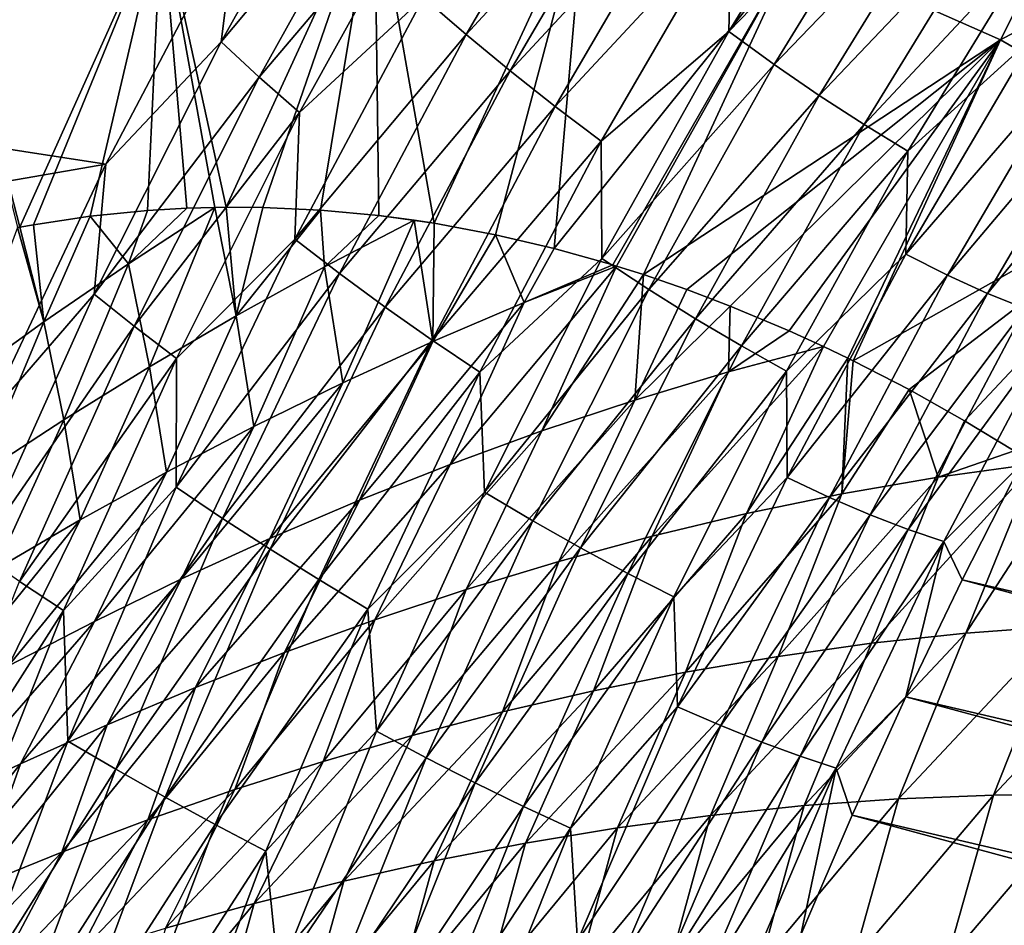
# Model space of a CAD drawing. Header units: metres. Extents: x -46 to 104, y -30 to 30.
# Tile 601 of 656: x 75.22 to 77.42, y 6.94 to 8.96. Entities that reach past the tile are written whole.
import ezdxf

# ---------------------------------------------------------------- set-up
doc = ezdxf.new("R2010")
doc.units = ezdxf.units.M
doc.layers.add('solid_26_000_502_XXX', color=7, linetype='CONTINUOUS')

msp = doc.modelspace()

# ---------------------------------------------------------------- linework, layer by layer
at = {"layer": 'solid_26_000_502_XXX'}
for points in [[(73.547386, 8.922726, 289.84021), (76.023285, 9.733892, 288.232178), (75.708252, 9.192085, 288.351166)], [(73.547386, 8.922726, 289.84021), (73.851883, 9.57014, 289.749359), (76.023285, 9.733892, 288.232178)], [(76.951149, 9.11554, 297.551239), (77.410866, 8.911795, 298.286041), (77.765511, 9.612267, 298.169769)], [(77.765511, 9.612267, 298.169769), (77.410866, 8.911795, 298.286041), (78.226799, 9.348745, 298.891754)], [(75.672905, 8.9075, 288.327271), (75.708252, 9.192085, 288.351166), (75.978455, 9.4547, 288.216095)], [(75.672905, 8.9075, 288.327271), (75.978455, 9.4547, 288.216095), (76.058487, 9.369453, 288.162079)], [(76.123848, 9.006413, 288.123291), (76.522568, 9.441033, 287.982056), (76.218956, 8.923788, 288.097717)], [(76.218956, 8.923788, 288.097717), (76.522568, 9.441033, 287.982056), (76.61628, 9.353768, 287.96875)], [(76.804787, 8.930592, 288.031006), (77.107742, 9.421489, 287.910675), (77.205261, 9.343312, 287.93927)], [(76.810829, 9.186156, 287.972839), (77.107742, 9.421489, 287.910675), (76.804787, 8.930592, 288.031006)], [(75.672905, 8.9075, 288.327271), (76.058487, 9.369453, 288.162079), (75.757675, 8.828886, 288.271179)], [(75.757675, 8.828886, 288.271179), (76.058487, 9.369453, 288.162079), (76.1436, 9.28371, 288.117523)], [(76.218956, 8.923788, 288.097717), (76.61628, 9.353768, 287.96875), (76.317154, 8.842402, 288.082336)], [(76.317154, 8.842402, 288.082336), (76.61628, 9.353768, 287.96875), (76.712593, 9.268598, 287.965668)], [(76.804787, 8.930592, 288.031006), (77.205261, 9.343312, 287.93927), (76.905968, 8.856899, 288.057831)], [(76.905968, 8.856899, 288.057831), (77.205261, 9.343312, 287.93927), (77.302765, 9.269802, 287.977661)], [(77.410866, 8.911795, 298.286041), (77.875671, 8.643813, 299.004669), (78.226799, 9.348745, 298.891754)], [(75.757675, 8.828886, 288.271179), (76.1436, 9.28371, 288.117523), (75.847458, 8.749683, 288.224548)], [(75.847458, 8.749683, 288.224548), (76.1436, 9.28371, 288.117523), (76.123848, 9.006413, 288.123291)], [(76.317154, 8.842402, 288.082336), (76.712593, 9.268598, 287.965668), (76.41774, 8.762845, 288.077301)], [(76.41774, 8.762845, 288.077301), (76.712593, 9.268598, 287.965668), (76.810829, 9.186156, 287.972839)], [(76.905968, 8.856899, 288.057831), (77.302765, 9.269802, 287.977661), (77.006798, 8.78747, 288.094635)], [(77.006798, 8.78747, 288.094635), (77.302765, 9.269802, 287.977661), (77.399529, 9.201459, 288.025543)], [(75.539848, 9.197896, 295.288025), (75.683884, 8.538347, 296.145905), (76.01458, 9.259456, 296.050995)], [(76.01458, 9.259456, 296.050995), (75.683884, 8.538347, 296.145905), (75.765358, 8.537806, 296.280243)], [(76.01458, 9.259456, 296.050995), (75.765358, 8.537806, 296.280243), (75.894562, 8.531914, 296.492157)], [(76.01458, 9.259456, 296.050995), (75.894562, 8.531914, 296.492157), (76.024178, 8.519855, 296.70343)], [(76.01458, 9.259456, 296.050995), (76.147949, 8.502626, 296.903992), (76.482796, 9.226098, 296.806549)], [(76.01458, 9.259456, 296.050995), (76.024178, 8.519855, 296.70343), (76.147949, 8.502626, 296.903992)], [(76.482796, 9.226098, 296.806549), (76.147949, 8.502626, 296.903992), (76.284546, 8.477214, 297.123932)], [(76.482796, 9.226098, 296.806549), (76.284546, 8.477214, 297.123932), (76.41526, 8.446632, 297.333069)], [(76.482796, 9.226098, 296.806549), (76.41526, 8.446632, 297.333069), (76.951149, 9.11554, 297.551239)], [(77.006798, 8.78747, 288.094635), (77.399529, 9.201459, 288.025543), (77.106544, 8.722775, 288.141113)], [(77.106544, 8.722775, 288.141113), (77.399529, 9.201459, 288.025543), (77.494957, 9.138919, 288.082581)], [(73.547386, 8.922726, 289.84021), (75.708252, 9.192085, 288.351166), (75.415215, 8.634367, 288.451355)], [(75.074898, 9.070049, 294.513763), (75.223396, 8.493997, 295.37619), (75.539848, 9.197896, 295.288025)], [(75.539848, 9.197896, 295.288025), (75.223396, 8.493997, 295.37619), (75.253853, 8.499465, 295.427673)], [(75.539848, 9.197896, 295.288025), (75.253853, 8.499465, 295.427673), (75.380791, 8.51836, 295.641357)], [(75.539848, 9.197896, 295.288025), (75.380791, 8.51836, 295.641357), (75.508408, 8.531025, 295.854767)], [(75.672905, 8.9075, 288.327271), (75.415215, 8.634367, 288.451355), (75.708252, 9.192085, 288.351166)], [(75.539848, 9.197896, 295.288025), (75.508408, 8.531025, 295.854767), (75.596024, 8.536128, 296.000458)], [(75.539848, 9.197896, 295.288025), (75.658432, 8.538006, 296.103821), (75.683884, 8.538347, 296.145905)], [(75.539848, 9.197896, 295.288025), (75.596024, 8.536128, 296.000458), (75.658432, 8.538006, 296.103821)], [(76.41774, 8.762845, 288.077301), (76.810829, 9.186156, 287.972839), (76.52002, 8.685713, 288.082611)], [(76.52002, 8.685713, 288.082611), (76.810829, 9.186156, 287.972839), (76.804787, 8.930592, 288.031006)], [(77.106544, 8.722775, 288.141113), (77.494957, 9.138919, 288.082581), (77.204559, 8.663415, 288.19693)], [(77.204559, 8.663415, 288.19693), (77.494957, 9.138919, 288.082581), (77.484619, 8.917711, 288.190186)], [(76.41526, 8.446632, 297.333069), (76.54615, 8.409916, 297.541199), (76.951149, 9.11554, 297.551239)], [(76.54615, 8.409916, 297.541199), (76.55471, 8.407302, 297.554779), (76.951149, 9.11554, 297.551239)], [(76.55471, 8.407302, 297.554779), (76.614578, 8.388297, 297.649475), (76.951149, 9.11554, 297.551239)], [(76.951149, 9.11554, 297.551239), (76.614578, 8.388297, 297.649475), (77.410866, 8.911795, 298.286041)], [(75.074898, 9.070049, 294.513763), (75.218842, 8.493148, 295.3685), (75.223396, 8.493997, 295.37619)], [(75.837021, 8.467292, 288.222656), (76.123848, 9.006413, 288.123291), (76.218956, 8.923788, 288.097717)], [(75.847458, 8.749683, 288.224548), (76.123848, 9.006413, 288.123291), (75.837021, 8.467292, 288.222656)], [(73.268463, 8.261752, 289.910156), (73.547386, 8.922726, 289.84021), (75.415215, 8.634367, 288.451355)], [(75.837021, 8.467292, 288.222656), (76.218956, 8.923788, 288.097717), (75.936485, 8.391061, 288.195221)], [(75.936485, 8.391061, 288.195221), (76.218956, 8.923788, 288.097717), (76.317154, 8.842402, 288.082336)], [(76.52002, 8.685713, 288.082611), (76.804787, 8.930592, 288.031006), (76.521851, 8.424056, 288.133972)], [(76.521851, 8.424056, 288.133972), (76.804787, 8.930592, 288.031006), (76.905968, 8.856899, 288.057831)], [(77.199966, 8.434063, 288.298828), (77.484619, 8.917711, 288.190186), (77.57579, 8.868576, 288.264008)], [(77.204559, 8.663415, 288.19693), (77.484619, 8.917711, 288.190186), (77.199966, 8.434063, 288.298828)], [(75.389809, 8.344909, 288.419403), (75.415215, 8.634367, 288.451355), (75.672905, 8.9075, 288.327271)], [(75.389809, 8.344909, 288.419403), (75.672905, 8.9075, 288.327271), (75.757675, 8.828886, 288.271179)], [(76.614578, 8.388297, 297.649475), (76.711456, 8.354853, 297.802155), (77.410866, 8.911795, 298.286041)], [(76.711456, 8.354853, 297.802155), (76.808289, 8.3181, 297.954071), (77.410866, 8.911795, 298.286041)], [(76.808289, 8.3181, 297.954071), (76.939323, 8.263072, 298.158447), (77.410866, 8.911795, 298.286041)], [(76.939323, 8.263072, 298.158447), (77.016151, 8.227969, 298.277679), (77.410866, 8.911795, 298.286041)], [(77.016151, 8.227969, 298.277679), (77.070168, 8.202031, 298.361206), (77.410866, 8.911795, 298.286041)], [(77.070168, 8.202031, 298.361206), (77.082664, 8.19588, 298.380493), (77.410866, 8.911795, 298.286041)], [(77.410866, 8.911795, 298.286041), (77.082664, 8.19588, 298.380493), (77.875671, 8.643813, 299.004669)], [(76.521851, 8.424056, 288.133972), (76.905968, 8.856899, 288.057831), (76.626465, 8.355083, 288.159302)], [(76.626465, 8.355083, 288.159302), (76.905968, 8.856899, 288.057831), (77.006798, 8.78747, 288.094635)], [(77.199966, 8.434063, 288.298828), (77.57579, 8.868576, 288.264008), (77.2929, 8.387187, 288.371826)], [(77.2929, 8.387187, 288.371826), (77.57579, 8.868576, 288.264008), (77.663338, 8.82609, 288.345673)], [(75.389809, 8.344909, 288.419403), (75.757675, 8.828886, 288.271179), (75.478989, 8.273218, 288.361511)], [(75.478989, 8.273218, 288.361511), (75.757675, 8.828886, 288.271179), (75.847458, 8.749683, 288.224548)], [(75.936485, 8.391061, 288.195221), (76.317154, 8.842402, 288.082336), (76.038879, 8.315836, 288.17807)], [(76.038879, 8.315836, 288.17807), (76.317154, 8.842402, 288.082336), (76.41774, 8.762845, 288.077301)], [(77.2929, 8.387187, 288.371826), (77.663338, 8.82609, 288.345673), (77.381798, 8.346428, 288.452911)], [(77.381798, 8.346428, 288.452911), (77.663338, 8.82609, 288.345673), (77.746796, 8.790812, 288.43457)], [(76.626465, 8.355083, 288.159302), (77.006798, 8.78747, 288.094635), (76.730423, 8.289947, 288.194702)], [(76.730423, 8.289947, 288.194702), (77.006798, 8.78747, 288.094635), (77.106544, 8.722775, 288.141113)], [(77.381798, 8.346428, 288.452911), (77.746796, 8.790812, 288.43457), (77.466164, 8.312318, 288.541382)], [(76.038879, 8.315836, 288.17807), (76.41774, 8.762845, 288.077301), (76.143463, 8.242162, 288.171326)], [(76.143463, 8.242162, 288.171326), (76.41774, 8.762845, 288.077301), (76.52002, 8.685713, 288.082611)], [(75.478989, 8.273218, 288.361511), (75.847458, 8.749683, 288.224548), (75.573112, 8.200845, 288.313141)], [(75.573112, 8.200845, 288.313141), (75.847458, 8.749683, 288.224548), (75.837021, 8.467292, 288.222656)], [(76.730423, 8.289947, 288.194702), (77.106544, 8.722775, 288.141113), (76.832954, 8.229089, 288.239929)], [(76.832954, 8.229089, 288.239929), (77.106544, 8.722775, 288.141113), (77.204559, 8.663415, 288.19693)], [(76.143463, 8.242162, 288.171326), (76.52002, 8.685713, 288.082611), (76.249512, 8.170589, 288.175018)], [(76.249512, 8.170589, 288.175018), (76.52002, 8.685713, 288.082611), (76.521851, 8.424056, 288.133972)], [(76.832954, 8.229089, 288.239929), (77.204559, 8.663415, 288.19693), (76.933395, 8.173075, 288.294678)], [(76.933395, 8.173075, 288.294678), (77.204559, 8.663415, 288.19693), (77.199966, 8.434063, 288.298828)], [(73.268463, 8.261752, 289.910156), (75.415215, 8.634367, 288.451355), (75.144958, 8.062232, 288.532471)], [(75.389809, 8.344909, 288.419403), (75.144958, 8.062232, 288.532471), (75.415215, 8.634367, 288.451355)], [(77.082664, 8.19588, 298.380493), (77.206978, 8.131665, 298.571777), (77.875671, 8.643813, 299.004669)], [(77.206978, 8.131665, 298.571777), (77.330986, 8.062071, 298.761322), (77.875671, 8.643813, 299.004669)], [(77.330986, 8.062071, 298.761322), (77.441505, 7.995346, 298.92923), (77.875671, 8.643813, 299.004669)], [(75.466118, 8.412565, 295.885986), (75.508408, 8.531025, 295.854767), (75.380791, 8.51836, 295.641357)], [(75.466118, 8.412565, 295.885986), (75.658432, 8.538006, 296.103821), (75.596024, 8.536128, 296.000458)], [(75.466118, 8.412565, 295.885986), (75.51265, 8.182553, 296.180115), (75.658432, 8.538006, 296.103821)], [(75.466118, 8.412565, 295.885986), (75.596024, 8.536128, 296.000458), (75.508408, 8.531025, 295.854767)], [(75.706467, 8.296247, 296.392792), (75.658432, 8.538006, 296.103821), (75.51265, 8.182553, 296.180115)], [(75.706467, 8.296247, 296.392792), (75.683884, 8.538347, 296.145905), (75.658432, 8.538006, 296.103821)], [(75.706467, 8.296247, 296.392792), (75.765358, 8.537806, 296.280243), (75.683884, 8.538347, 296.145905)], [(75.706467, 8.296247, 296.392792), (75.894562, 8.531914, 296.492157), (75.765358, 8.537806, 296.280243)], [(75.903336, 8.405444, 296.609802), (75.894562, 8.531914, 296.492157), (75.706467, 8.296247, 296.392792)], [(75.903336, 8.405444, 296.609802), (76.024178, 8.519855, 296.70343), (75.894562, 8.531914, 296.492157)], [(75.277, 8.282956, 295.672516), (75.253853, 8.499465, 295.427673), (75.223396, 8.493997, 295.37619)], [(75.277, 8.282956, 295.672516), (75.380791, 8.51836, 295.641357), (75.253853, 8.499465, 295.427673)], [(75.466118, 8.412565, 295.885986), (75.380791, 8.51836, 295.641357), (75.277, 8.282956, 295.672516)], [(75.903336, 8.405444, 296.609802), (76.10289, 8.509539, 296.831116), (76.024178, 8.519855, 296.70343)], [(75.903336, 8.405444, 296.609802), (75.94413, 8.146928, 296.894043), (76.10289, 8.509539, 296.831116)], [(76.145065, 8.23922, 297.110016), (76.10289, 8.509539, 296.831116), (75.94413, 8.146928, 296.894043)], [(76.024178, 8.519855, 296.70343), (76.10289, 8.509539, 296.831116), (76.147949, 8.502626, 296.903992)], [(76.145065, 8.23922, 297.110016), (76.147949, 8.502626, 296.903992), (76.10289, 8.509539, 296.831116)], [(76.145065, 8.23922, 297.110016), (76.284546, 8.477214, 297.123932), (76.147949, 8.502626, 296.903992)], [(75.277, 8.282956, 295.672516), (75.218842, 8.493148, 295.3685), (75.091217, 8.149392, 295.463409)], [(75.277, 8.282956, 295.672516), (75.223396, 8.493997, 295.37619), (75.218842, 8.493148, 295.3685)], [(76.348648, 8.326127, 297.330261), (76.284546, 8.477214, 297.123932), (76.145065, 8.23922, 297.110016)], [(76.348648, 8.326127, 297.330261), (76.41526, 8.446632, 297.333069), (76.284546, 8.477214, 297.123932)], [(75.572433, 7.91387, 288.303406), (75.837021, 8.467292, 288.222656), (75.936485, 8.391061, 288.195221)], [(75.573112, 8.200845, 288.313141), (75.837021, 8.467292, 288.222656), (75.572433, 7.91387, 288.303406)], [(76.348648, 8.326127, 297.330261), (76.54615, 8.409916, 297.541199), (76.41526, 8.446632, 297.333069)], [(76.933395, 8.173075, 288.294678), (77.199966, 8.434063, 288.298828), (76.935127, 7.935861, 288.390533)], [(76.935127, 7.935861, 288.390533), (77.199966, 8.434063, 288.298828), (77.2929, 8.387187, 288.371826)], [(75.466118, 8.412565, 295.885986), (75.277, 8.282956, 295.672516), (75.32196, 8.06461, 295.971649)], [(75.466118, 8.412565, 295.885986), (75.32196, 8.06461, 295.971649), (75.51265, 8.182553, 296.180115)], [(76.249512, 8.170589, 288.175018), (76.521851, 8.424056, 288.133972), (76.259697, 7.903262, 288.21933)], [(76.259697, 7.903262, 288.21933), (76.521851, 8.424056, 288.133972), (76.626465, 8.355083, 288.159302)], [(75.572433, 7.91387, 288.303406), (75.936485, 8.391061, 288.195221), (75.675934, 7.844301, 288.274384)], [(75.675934, 7.844301, 288.274384), (75.936485, 8.391061, 288.195221), (76.038879, 8.315836, 288.17807)], [(75.903336, 8.405444, 296.609802), (75.706467, 8.296247, 296.392792), (75.745941, 8.0496, 296.682251)], [(75.903336, 8.405444, 296.609802), (75.745941, 8.0496, 296.682251), (75.94413, 8.146928, 296.894043)], [(76.387962, 8.03958, 297.609314), (76.55471, 8.407302, 297.554779), (76.183212, 7.964926, 297.394409)], [(76.348648, 8.326127, 297.330261), (76.183212, 7.964926, 297.394409), (76.55471, 8.407302, 297.554779)], [(76.348648, 8.326127, 297.330261), (76.55471, 8.407302, 297.554779), (76.54615, 8.409916, 297.541199)], [(76.387962, 8.03958, 297.609314), (76.614578, 8.388297, 297.649475), (76.55471, 8.407302, 297.554779)], [(76.595108, 8.108522, 297.828156), (76.614578, 8.388297, 297.649475), (76.387962, 8.03958, 297.609314)], [(76.595108, 8.108522, 297.828156), (76.711456, 8.354853, 297.802155), (76.614578, 8.388297, 297.649475)], [(76.935127, 7.935861, 288.390533), (77.2929, 8.387187, 288.371826), (77.029709, 7.891357, 288.462799)], [(77.029709, 7.891357, 288.462799), (77.2929, 8.387187, 288.371826), (77.381798, 8.346428, 288.452911)], [(76.259697, 7.903262, 288.21933), (76.626465, 8.355083, 288.159302), (76.367516, 7.839223, 288.243317)], [(76.367516, 7.839223, 288.243317), (76.626465, 8.355083, 288.159302), (76.730423, 8.289947, 288.194702)], [(76.595108, 8.108522, 297.828156), (76.808289, 8.3181, 297.954071), (76.711456, 8.354853, 297.802155)], [(77.029709, 7.891357, 288.462799), (77.381798, 8.346428, 288.452911), (77.119873, 7.85241, 288.543335)], [(77.119873, 7.85241, 288.543335), (77.381798, 8.346428, 288.452911), (77.466164, 8.312318, 288.541382)], [(75.129936, 7.768457, 288.492279), (75.144958, 8.062232, 288.532471), (75.389809, 8.344909, 288.419403)], [(75.129936, 7.768457, 288.492279), (75.389809, 8.344909, 288.419403), (75.478989, 8.273218, 288.361511)], [(76.348648, 8.326127, 297.330261), (75.980934, 7.884805, 297.183472), (76.183212, 7.964926, 297.394409)], [(76.348648, 8.326127, 297.330261), (76.145065, 8.23922, 297.110016), (75.980934, 7.884805, 297.183472)], [(75.675934, 7.844301, 288.274384), (76.038879, 8.315836, 288.17807), (75.782204, 7.775495, 288.255707)], [(75.782204, 7.775495, 288.255707), (76.038879, 8.315836, 288.17807), (76.143463, 8.242162, 288.171326)], [(76.804565, 8.171461, 298.050964), (76.808289, 8.3181, 297.954071), (76.595108, 8.108522, 297.828156)], [(76.804565, 8.171461, 298.050964), (76.939323, 8.263072, 298.158447), (76.808289, 8.3181, 297.954071)], [(77.119873, 7.85241, 288.543335), (77.466164, 8.312318, 288.541382), (77.205078, 7.819526, 288.631439)], [(77.205078, 7.819526, 288.631439), (77.466164, 8.312318, 288.541382), (77.54525, 8.28488, 288.636719)], [(75.277, 8.282956, 295.672516), (75.091217, 8.149392, 295.463409), (75.134445, 7.942625, 295.767273)], [(75.277, 8.282956, 295.672516), (75.134445, 7.942625, 295.767273), (75.32196, 8.06461, 295.971649)], [(75.706467, 8.296247, 296.392792), (75.51265, 8.182553, 296.180115), (75.550621, 7.947593, 296.474579)], [(75.706467, 8.296247, 296.392792), (75.550621, 7.947593, 296.474579), (75.745941, 8.0496, 296.682251)], [(76.367516, 7.839223, 288.243317), (76.730423, 8.289947, 288.194702), (76.474373, 7.778575, 288.277527)], [(76.474373, 7.778575, 288.277527), (76.730423, 8.289947, 288.194702), (76.832954, 8.229089, 288.239929)], [(77.205078, 7.819526, 288.631439), (77.54525, 8.28488, 288.636719), (77.284615, 7.792729, 288.726593)], [(77.284615, 7.792729, 288.726593), (77.54525, 8.28488, 288.636719), (77.456612, 7.96481, 288.795105)], [(75.129936, 7.768457, 288.492279), (75.478989, 8.273218, 288.361511), (75.223167, 7.703955, 288.432892)], [(75.223167, 7.703955, 288.432892), (75.478989, 8.273218, 288.361511), (75.573112, 8.200845, 288.313141)], [(76.804565, 8.171461, 298.050964), (77.016151, 8.227969, 298.277679), (76.939323, 8.263072, 298.158447)], [(76.145065, 8.23922, 297.110016), (75.781227, 7.799487, 296.97641), (75.980934, 7.884805, 297.183472)], [(76.145065, 8.23922, 297.110016), (75.94413, 8.146928, 296.894043), (75.781227, 7.799487, 296.97641)], [(75.782204, 7.775495, 288.255707), (76.143463, 8.242162, 288.171326), (75.890503, 7.707948, 288.247498)], [(75.890503, 7.707948, 288.247498), (76.143463, 8.242162, 288.171326), (76.249512, 8.170589, 288.175018)], [(76.474373, 7.778575, 288.277527), (76.832954, 8.229089, 288.239929), (76.579506, 7.721727, 288.321716)], [(76.579506, 7.721727, 288.321716), (76.832954, 8.229089, 288.239929), (76.933395, 8.173075, 288.294678)], [(76.844597, 7.855134, 298.326324), (77.016151, 8.227969, 298.277679), (76.634041, 7.804797, 298.109131)], [(76.804565, 8.171461, 298.050964), (76.634041, 7.804797, 298.109131), (77.016151, 8.227969, 298.277679)], [(76.844597, 7.855134, 298.326324), (77.070168, 8.202031, 298.361206), (77.016151, 8.227969, 298.277679)], [(75.223167, 7.703955, 288.432892), (75.573112, 8.200845, 288.313141), (75.321297, 7.638671, 288.383026)], [(75.321297, 7.638671, 288.383026), (75.573112, 8.200845, 288.313141), (75.572433, 7.91387, 288.303406)], [(77.05719, 7.89908, 298.547119), (77.070168, 8.202031, 298.361206), (76.844597, 7.855134, 298.326324)], [(77.05719, 7.89908, 298.547119), (77.082664, 8.19588, 298.380493), (77.070168, 8.202031, 298.361206)], [(77.05719, 7.89908, 298.547119), (77.206978, 8.131665, 298.571777), (77.082664, 8.19588, 298.380493)], [(75.51265, 8.182553, 296.180115), (75.32196, 8.06461, 295.971649), (75.358276, 7.841241, 296.270813)], [(75.51265, 8.182553, 296.180115), (75.358276, 7.841241, 296.270813), (75.550621, 7.947593, 296.474579)], [(75.890503, 7.707948, 288.247498), (76.249512, 8.170589, 288.175018), (76.000046, 7.642167, 288.249847)], [(76.000046, 7.642167, 288.249847), (76.249512, 8.170589, 288.175018), (76.259697, 7.903262, 288.21933)], [(76.804565, 8.171461, 298.050964), (76.425621, 7.748363, 297.895508), (76.634041, 7.804797, 298.109131)], [(76.804565, 8.171461, 298.050964), (76.595108, 8.108522, 297.828156), (76.425621, 7.748363, 297.895508)], [(76.579506, 7.721727, 288.321716), (76.933395, 8.173075, 288.294678), (76.682205, 7.66921, 288.375519)], [(76.682205, 7.66921, 288.375519), (76.933395, 8.173075, 288.294678), (76.935127, 7.935861, 288.390533)], [(75.94413, 8.146928, 296.894043), (75.584183, 7.709292, 296.773163), (75.781227, 7.799487, 296.97641)], [(75.94413, 8.146928, 296.894043), (75.745941, 8.0496, 296.682251), (75.584183, 7.709292, 296.773163)], [(77.271706, 7.93628, 298.771454), (77.206978, 8.131665, 298.571777), (77.05719, 7.89908, 298.547119)], [(77.271706, 7.93628, 298.771454), (77.330986, 8.062071, 298.761322), (77.206978, 8.131665, 298.571777)], [(76.595108, 8.108522, 297.828156), (76.219429, 7.686119, 297.685516), (76.425621, 7.748363, 297.895508)], [(76.595108, 8.108522, 297.828156), (76.387962, 8.03958, 297.609314), (76.219429, 7.686119, 297.685516)], [(75.32196, 8.06461, 295.971649), (75.134445, 7.942625, 295.767273), (75.168961, 7.730766, 296.070892)], [(75.32196, 8.06461, 295.971649), (75.168961, 7.730766, 296.070892), (75.358276, 7.841241, 296.270813)], [(77.271706, 7.93628, 298.771454), (77.441505, 7.995346, 298.92923), (77.330986, 8.062071, 298.761322)], [(75.745941, 8.0496, 296.682251), (75.389938, 7.614546, 296.573669), (75.584183, 7.709292, 296.773163)], [(75.745941, 8.0496, 296.682251), (75.550621, 7.947593, 296.474579), (75.389938, 7.614546, 296.573669)], [(76.387962, 8.03958, 297.609314), (76.015572, 7.618341, 297.479095), (76.219429, 7.686119, 297.685516)], [(76.387962, 8.03958, 297.609314), (76.183212, 7.964926, 297.394409), (76.015572, 7.618341, 297.479095)], [(77.271706, 7.93628, 298.771454), (77.487778, 7.966094, 298.999207), (77.441505, 7.995346, 298.92923)], [(76.183212, 7.964926, 297.394409), (75.814102, 7.54526, 297.276276), (76.015572, 7.618341, 297.479095)], [(76.183212, 7.964926, 297.394409), (75.980934, 7.884805, 297.183472), (75.814102, 7.54526, 297.276276)], [(77.333382, 7.588347, 299.063385), (77.487778, 7.966094, 298.999207), (77.123314, 7.565822, 298.85022)], [(77.271706, 7.93628, 298.771454), (77.123314, 7.565822, 298.85022), (77.487778, 7.966094, 298.999207)], [(77.284615, 7.792729, 288.726593), (77.456612, 7.96481, 288.795105), (77.325546, 7.707498, 288.838379)], [(77.325546, 7.707498, 288.838379), (77.456612, 7.96481, 288.795105), (85.663124, 5.770618, 301.169312)], [(77.333382, 7.588347, 299.063385), (77.55172, 7.924374, 299.095642), (77.487778, 7.966094, 298.999207)], [(75.550621, 7.947593, 296.474579), (75.198593, 7.515559, 296.377716), (75.389938, 7.614546, 296.573669)], [(75.550621, 7.947593, 296.474579), (75.358276, 7.841241, 296.270813), (75.198593, 7.515559, 296.377716)], [(76.682205, 7.66921, 288.375519), (76.935127, 7.935861, 288.390533), (76.690826, 7.424465, 288.464996)], [(76.690826, 7.424465, 288.464996), (76.935127, 7.935861, 288.390533), (77.029709, 7.891357, 288.462799)], [(77.271706, 7.93628, 298.771454), (76.914818, 7.536662, 298.640015), (77.123314, 7.565822, 298.85022)], [(77.271706, 7.93628, 298.771454), (77.05719, 7.89908, 298.547119), (76.914818, 7.536662, 298.640015)], [(75.321297, 7.638671, 288.383026), (75.572433, 7.91387, 288.303406), (75.330811, 7.347661, 288.365234)], [(75.330811, 7.347661, 288.365234), (75.572433, 7.91387, 288.303406), (75.675934, 7.844301, 288.274384)], [(77.544891, 7.603913, 299.27948), (77.55172, 7.924374, 299.095642), (77.333382, 7.588347, 299.063385)], [(75.980934, 7.884805, 297.183472), (75.615128, 7.467115, 297.076996), (75.814102, 7.54526, 297.276276)], [(75.980934, 7.884805, 297.183472), (75.781227, 7.799487, 296.97641), (75.615128, 7.467115, 297.076996)], [(76.000046, 7.642167, 288.249847), (76.259697, 7.903262, 288.21933), (76.019043, 7.369627, 288.286835)], [(76.019043, 7.369627, 288.286835), (76.259697, 7.903262, 288.21933), (76.367516, 7.839223, 288.243317)], [(76.690826, 7.424465, 288.464996), (77.029709, 7.891357, 288.462799), (76.786934, 7.382437, 288.536682)], [(77.05719, 7.89908, 298.547119), (76.708023, 7.501208, 298.432892), (76.914818, 7.536662, 298.640015)], [(77.05719, 7.89908, 298.547119), (76.844597, 7.855134, 298.326324), (76.708023, 7.501208, 298.432892)], [(76.786934, 7.382437, 288.536682), (77.029709, 7.891357, 288.462799), (77.119873, 7.85241, 288.543335)], [(75.358276, 7.841241, 296.270813), (75.010208, 7.41253, 296.185211), (75.198593, 7.515559, 296.377716)], [(75.358276, 7.841241, 296.270813), (75.168961, 7.730766, 296.070892), (75.010208, 7.41253, 296.185211)], [(75.330811, 7.347661, 288.365234), (75.675934, 7.844301, 288.274384), (75.438011, 7.284996, 288.33493)], [(75.438011, 7.284996, 288.33493), (75.675934, 7.844301, 288.274384), (75.782204, 7.775495, 288.255707)], [(76.844597, 7.855134, 298.326324), (76.503075, 7.459795, 298.228851), (76.708023, 7.501208, 298.432892)], [(76.844597, 7.855134, 298.326324), (76.634041, 7.804797, 298.109131), (76.503075, 7.459795, 298.228851)], [(76.786934, 7.382437, 288.536682), (77.119873, 7.85241, 288.543335), (76.878265, 7.34538, 288.616699)], [(76.878265, 7.34538, 288.616699), (77.119873, 7.85241, 288.543335), (77.205078, 7.819526, 288.631439)], [(76.019043, 7.369627, 288.286835), (76.367516, 7.839223, 288.243317), (76.129807, 7.310718, 288.309753)], [(76.129807, 7.310718, 288.309753), (76.367516, 7.839223, 288.243317), (76.474373, 7.778575, 288.277527)], [(76.878265, 7.34538, 288.616699), (77.205078, 7.819526, 288.631439), (76.964256, 7.313775, 288.704529)], [(76.964256, 7.313775, 288.704529), (77.205078, 7.819526, 288.631439), (77.284615, 7.792729, 288.726593)], [(75.781227, 7.799487, 296.97641), (75.418755, 7.384196, 296.881226), (75.615128, 7.467115, 297.076996)], [(75.781227, 7.799487, 296.97641), (75.584183, 7.709292, 296.773163), (75.418755, 7.384196, 296.881226)], [(76.634041, 7.804797, 298.109131), (76.300049, 7.412693, 298.027893), (76.503075, 7.459795, 298.228851)], [(76.634041, 7.804797, 298.109131), (76.425621, 7.748363, 297.895508), (76.300049, 7.412693, 298.027893)], [(75.438011, 7.284996, 288.33493), (75.782204, 7.775495, 288.255707), (75.547836, 7.222839, 288.315033)], [(75.547836, 7.222839, 288.315033), (75.782204, 7.775495, 288.255707), (75.890503, 7.707948, 288.247498)], [(76.129807, 7.310718, 288.309753), (76.474373, 7.778575, 288.277527), (76.239349, 7.254735, 288.342957)], [(76.239349, 7.254735, 288.342957), (76.474373, 7.778575, 288.277527), (76.579506, 7.721727, 288.321716)], [(76.964256, 7.313775, 288.704529), (77.284615, 7.792729, 288.726593), (77.044205, 7.287648, 288.7995)], [(77.044205, 7.287648, 288.7995), (77.284615, 7.792729, 288.726593), (77.199921, 7.446768, 288.877106)], [(77.284615, 7.792729, 288.726593), (77.325546, 7.707498, 288.838379), (77.199921, 7.446768, 288.877106)], [(76.425621, 7.748363, 297.895508), (76.099045, 7.36015, 297.830048), (76.300049, 7.412693, 298.027893)], [(76.425621, 7.748363, 297.895508), (76.219429, 7.686119, 297.685516), (76.099045, 7.36015, 297.830048)], [(75.584183, 7.709292, 296.773163), (75.225098, 7.296804, 296.688812), (75.418755, 7.384196, 296.881226)], [(75.584183, 7.709292, 296.773163), (75.389938, 7.614546, 296.573669), (75.225098, 7.296804, 296.688812)], [(76.239349, 7.254735, 288.342957), (76.579506, 7.721727, 288.321716), (76.346878, 7.202056, 288.38623)], [(76.346878, 7.202056, 288.38623), (76.579506, 7.721727, 288.321716), (76.682205, 7.66921, 288.375519)], [(74.990921, 7.122637, 288.485107), (75.223167, 7.703955, 288.432892), (75.321297, 7.638671, 288.383026)], [(75.547836, 7.222839, 288.315033), (75.890503, 7.707948, 288.247498), (75.659523, 7.161641, 288.305634)], [(75.659523, 7.161641, 288.305634), (75.890503, 7.707948, 288.247498), (76.000046, 7.642167, 288.249847)], [(77.199921, 7.446768, 288.877106), (77.325546, 7.707498, 288.838379), (85.529198, 5.503452, 301.212708)], [(77.325546, 7.707498, 288.838379), (85.663124, 5.770618, 301.169312), (85.529198, 5.503452, 301.212708)], [(76.219429, 7.686119, 297.685516), (75.900162, 7.30241, 297.635284), (76.099045, 7.36015, 297.830048)], [(76.219429, 7.686119, 297.685516), (76.015572, 7.618341, 297.479095), (75.900162, 7.30241, 297.635284)], [(76.346878, 7.202056, 288.38623), (76.682205, 7.66921, 288.375519), (76.451653, 7.153172, 288.43927)], [(76.451653, 7.153172, 288.43927), (76.682205, 7.66921, 288.375519), (76.690826, 7.424465, 288.464996)], [(74.990921, 7.122637, 288.485107), (75.321297, 7.638671, 288.383026), (75.09269, 7.064675, 288.434082)], [(75.09269, 7.064675, 288.434082), (75.321297, 7.638671, 288.383026), (75.330811, 7.347661, 288.365234)], [(75.659523, 7.161641, 288.305634), (76.000046, 7.642167, 288.249847), (75.77227, 7.101858, 288.306885)], [(75.77227, 7.101858, 288.306885), (76.000046, 7.642167, 288.249847), (76.019043, 7.369627, 288.286835)], [(75.389938, 7.614546, 296.573669), (75.034271, 7.205227, 296.499634), (75.225098, 7.296804, 296.688812)], [(75.389938, 7.614546, 296.573669), (75.198593, 7.515559, 296.377716), (75.034271, 7.205227, 296.499634)], [(76.015572, 7.618341, 297.479095), (75.703468, 7.23969, 297.443634), (75.900162, 7.30241, 297.635284)], [(76.015572, 7.618341, 297.479095), (75.814102, 7.54526, 297.276276), (75.703468, 7.23969, 297.443634)], [(77.544891, 7.603913, 299.27948), (77.183502, 7.21899, 299.152893), (77.395172, 7.227289, 299.361267)], [(77.544891, 7.603913, 299.27948), (77.333382, 7.588347, 299.063385), (77.183502, 7.21899, 299.152893)], [(77.757706, 7.612211, 299.498413), (77.395172, 7.227289, 299.361267), (77.60804, 7.228432, 299.572174)], [(77.757706, 7.612211, 299.498413), (77.544891, 7.603913, 299.27948), (77.395172, 7.227289, 299.361267)], [(77.333382, 7.588347, 299.063385), (76.973167, 7.203815, 298.947113), (77.183502, 7.21899, 299.152893)], [(77.333382, 7.588347, 299.063385), (77.123314, 7.565822, 298.85022), (76.973167, 7.203815, 298.947113)], [(77.123314, 7.565822, 298.85022), (76.764282, 7.182069, 298.744019), (76.973167, 7.203815, 298.947113)], [(77.123314, 7.565822, 298.85022), (76.914818, 7.536662, 298.640015), (76.764282, 7.182069, 298.744019)], [(75.814102, 7.54526, 297.276276), (75.509048, 7.172177, 297.255035), (75.703468, 7.23969, 297.443634)], [(75.814102, 7.54526, 297.276276), (75.615128, 7.467115, 297.076996), (75.509048, 7.172177, 297.255035)], [(76.914818, 7.536662, 298.640015), (76.556999, 7.154071, 298.543671), (76.764282, 7.182069, 298.744019)], [(76.914818, 7.536662, 298.640015), (76.708023, 7.501208, 298.432892), (76.556999, 7.154071, 298.543671)], [(76.708023, 7.501208, 298.432892), (76.351456, 7.12015, 298.34613), (76.556999, 7.154071, 298.543671)], [(76.708023, 7.501208, 298.432892), (76.503075, 7.459795, 298.228851), (76.351456, 7.12015, 298.34613)], [(75.615128, 7.467115, 297.076996), (75.317009, 7.100101, 297.069489), (75.509048, 7.172177, 297.255035)], [(75.615128, 7.467115, 297.076996), (75.418755, 7.384196, 296.881226), (75.317009, 7.100101, 297.069489)], [(76.503075, 7.459795, 298.228851), (76.147758, 7.08059, 298.151367), (76.351456, 7.12015, 298.34613)], [(76.503075, 7.459795, 298.228851), (76.300049, 7.412693, 298.027893), (76.147758, 7.08059, 298.151367)], [(77.044205, 7.287648, 288.7995), (77.199921, 7.446768, 288.877106), (77.079834, 7.182809, 288.911255)], [(77.079834, 7.182809, 288.911255), (77.199921, 7.446768, 288.877106), (85.400848, 5.232853, 301.251434)], [(77.199921, 7.446768, 288.877106), (85.529198, 5.503452, 301.212708), (85.400848, 5.232853, 301.251434)], [(76.451653, 7.153172, 288.43927), (76.690826, 7.424465, 288.464996), (76.467735, 6.901275, 288.522003)], [(76.467735, 6.901275, 288.522003), (76.690826, 7.424465, 288.464996), (76.786934, 7.382437, 288.536682)], [(76.300049, 7.412693, 298.027893), (75.946014, 7.035626, 297.959412), (76.147758, 7.08059, 298.151367)], [(76.300049, 7.412693, 298.027893), (76.099045, 7.36015, 297.830048), (75.946014, 7.035626, 297.959412)], [(75.418755, 7.384196, 296.881226), (75.127434, 7.023715, 296.886871), (75.317009, 7.100101, 297.069489)], [(75.418755, 7.384196, 296.881226), (75.225098, 7.296804, 296.688812), (75.127434, 7.023715, 296.886871)], [(76.467735, 6.901275, 288.522003), (76.786934, 7.382437, 288.536682), (76.565239, 6.861813, 288.593201)], [(76.565239, 6.861813, 288.593201), (76.786934, 7.382437, 288.536682), (76.878265, 7.34538, 288.616699)], [(76.099045, 7.36015, 297.830048), (75.746315, 6.985491, 297.770264), (75.946014, 7.035626, 297.959412)], [(76.099045, 7.36015, 297.830048), (75.900162, 7.30241, 297.635284), (75.746315, 6.985491, 297.770264)], [(75.77227, 7.101858, 288.306885), (76.019043, 7.369627, 288.286835), (75.800552, 6.824605, 288.336334)], [(75.800552, 6.824605, 288.336334), (76.019043, 7.369627, 288.286835), (76.129807, 7.310718, 288.309753)], [(75.09269, 7.064675, 288.434082), (75.330811, 7.347661, 288.365234), (75.112816, 6.770215, 288.408051)], [(75.112816, 6.770215, 288.408051), (75.330811, 7.347661, 288.365234), (75.438011, 7.284996, 288.33493)], [(76.565239, 6.861813, 288.593201), (76.878265, 7.34538, 288.616699), (76.657646, 6.826719, 288.672852)], [(76.657646, 6.826719, 288.672852), (76.878265, 7.34538, 288.616699), (76.964256, 7.313775, 288.704529)], [(76.657646, 6.826719, 288.672852), (76.964256, 7.313775, 288.704529), (76.744354, 6.796438, 288.760406)], [(76.744354, 6.796438, 288.760406), (76.964256, 7.313775, 288.704529), (77.044205, 7.287648, 288.7995)], [(75.225098, 7.296804, 296.688812), (74.940445, 6.943274, 296.707062), (75.127434, 7.023715, 296.886871)], [(75.225098, 7.296804, 296.688812), (75.034271, 7.205227, 296.499634), (74.940445, 6.943274, 296.707062)], [(75.900162, 7.30241, 297.635284), (75.548752, 6.930399, 297.583923), (75.746315, 6.985491, 297.770264)], [(75.900162, 7.30241, 297.635284), (75.703468, 7.23969, 297.443634), (75.548752, 6.930399, 297.583923)], [(75.800552, 6.824605, 288.336334), (76.129807, 7.310718, 288.309753), (75.914001, 6.770999, 288.358337)], [(75.914001, 6.770999, 288.358337), (76.129807, 7.310718, 288.309753), (76.239349, 7.254735, 288.342957)], [(75.112816, 6.770215, 288.408051), (75.438011, 7.284996, 288.33493), (75.223358, 6.714667, 288.37674)], [(75.223358, 6.714667, 288.37674), (75.438011, 7.284996, 288.33493), (75.547836, 7.222839, 288.315033)], [(76.744354, 6.796438, 288.760406), (77.044205, 7.287648, 288.7995), (76.824684, 6.771007, 288.855255)], [(76.824684, 6.771007, 288.855255), (77.044205, 7.287648, 288.7995), (76.96537, 6.915815, 288.940796)], [(77.044205, 7.287648, 288.7995), (77.079834, 7.182809, 288.911255), (76.96537, 6.915815, 288.940796)], [(75.914001, 6.770999, 288.358337), (76.239349, 7.254735, 288.342957), (76.025986, 6.71984, 288.390747)], [(76.025986, 6.71984, 288.390747), (76.239349, 7.254735, 288.342957), (76.346878, 7.202056, 288.38623)], [(75.703468, 7.23969, 297.443634), (75.353401, 6.87053, 297.40033), (75.548752, 6.930399, 297.583923)], [(75.703468, 7.23969, 297.443634), (75.509048, 7.172177, 297.255035), (75.353401, 6.87053, 297.40033)], [(77.395172, 7.227289, 299.361267), (77.08255, 6.857261, 299.307037), (77.290489, 6.856119, 299.504639)], [(77.395172, 7.227289, 299.361267), (77.183502, 7.21899, 299.152893), (77.08255, 6.857261, 299.307037)], [(77.60804, 7.228432, 299.572174), (77.290489, 6.856119, 299.504639), (77.499443, 6.848125, 299.704315)], [(77.60804, 7.228432, 299.572174), (77.395172, 7.227289, 299.361267), (77.290489, 6.856119, 299.504639)], [(75.223358, 6.714667, 288.37674), (75.547836, 7.222839, 288.315033), (75.336411, 6.659365, 288.355865)], [(75.336411, 6.659365, 288.355865), (75.547836, 7.222839, 288.315033), (75.659523, 7.161641, 288.305634)], [(76.973167, 7.203815, 298.947113), (76.670166, 6.839996, 298.918396), (76.875732, 6.851802, 299.111572)], [(76.973167, 7.203815, 298.947113), (76.764282, 7.182069, 298.744019), (76.670166, 6.839996, 298.918396)], [(77.183502, 7.21899, 299.152893), (76.875732, 6.851802, 299.111572), (77.08255, 6.857261, 299.307037)], [(77.183502, 7.21899, 299.152893), (76.973167, 7.203815, 298.947113), (76.875732, 6.851802, 299.111572)], [(76.025986, 6.71984, 288.390747), (76.346878, 7.202056, 288.38623), (76.135681, 6.671471, 288.433319)], [(76.135681, 6.671471, 288.433319), (76.346878, 7.202056, 288.38623), (76.451653, 7.153172, 288.43927)], [(76.764282, 7.182069, 298.744019), (76.465973, 6.822121, 298.72757), (76.670166, 6.839996, 298.918396)], [(76.764282, 7.182069, 298.744019), (76.556999, 7.154071, 298.543671), (76.465973, 6.822121, 298.72757)], [(76.96537, 6.915815, 288.940796), (77.079834, 7.182809, 288.911255), (85.278175, 4.959013, 301.285492)], [(77.079834, 7.182809, 288.911255), (85.400848, 5.232853, 301.251434), (85.278175, 4.959013, 301.285492)], [(75.509048, 7.172177, 297.255035), (75.160355, 6.806073, 297.219513), (75.353401, 6.87053, 297.40033)], [(75.509048, 7.172177, 297.255035), (75.317009, 7.100101, 297.069489), (75.160355, 6.806073, 297.219513)], [(75.336411, 6.659365, 288.355865), (75.659523, 7.161641, 288.305634), (75.451164, 6.60471, 288.345581)], [(75.451164, 6.60471, 288.345581), (75.659523, 7.161641, 288.305634), (75.77227, 7.101858, 288.306885)], [(76.135681, 6.671471, 288.433319), (76.451653, 7.153172, 288.43927), (76.242355, 6.626344, 288.485718)], [(76.242355, 6.626344, 288.485718), (76.451653, 7.153172, 288.43927), (76.467735, 6.901275, 288.522003)], [(76.556999, 7.154071, 298.543671), (76.263298, 6.798463, 298.539093), (76.465973, 6.822121, 298.72757)], [(76.556999, 7.154071, 298.543671), (76.351456, 7.12015, 298.34613), (76.263298, 6.798463, 298.539093)], [(76.351456, 7.12015, 298.34613), (76.062271, 6.769317, 298.352997), (76.263298, 6.798463, 298.539093)], [(76.351456, 7.12015, 298.34613), (76.147758, 7.08059, 298.151367), (76.062271, 6.769317, 298.352997)], [(75.317009, 7.100101, 297.069489), (74.969734, 6.737261, 297.041382), (75.160355, 6.806073, 297.219513)], [(75.317009, 7.100101, 297.069489), (75.127434, 7.023715, 296.886871), (74.969734, 6.737261, 297.041382)], [(75.451164, 6.60471, 288.345581), (75.77227, 7.101858, 288.306885), (75.566803, 6.55111, 288.345947)], [(75.566803, 6.55111, 288.345947), (75.77227, 7.101858, 288.306885), (75.800552, 6.824605, 288.336334)], [(76.147758, 7.08059, 298.151367), (75.863007, 6.734924, 298.169312), (76.062271, 6.769317, 298.352997)], [(76.147758, 7.08059, 298.151367), (75.946014, 7.035626, 297.959412), (75.863007, 6.734924, 298.169312)], [(75.946014, 7.035626, 297.959412), (75.665588, 6.69549, 297.988037), (75.863007, 6.734924, 298.169312)], [(75.946014, 7.035626, 297.959412), (75.746315, 6.985491, 297.770264), (75.665588, 6.69549, 297.988037)], [(75.746315, 6.985491, 297.770264), (75.470123, 6.651215, 297.809174), (75.665588, 6.69549, 297.988037)], [(75.746315, 6.985491, 297.770264), (75.548752, 6.930399, 297.583923), (75.470123, 6.651215, 297.809174)]]:
    msp.add_3dface(points, dxfattribs=at)

doc.saveas('drawing.dxf')
